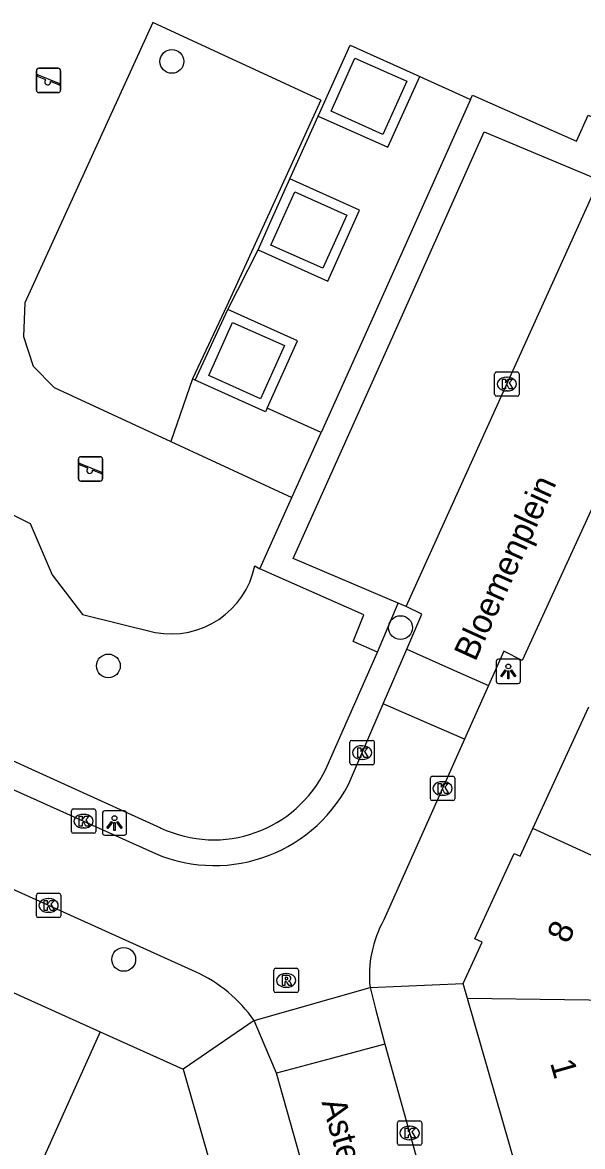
# Model space of a CAD drawing. Extents: x 161845 to 162341, y 381620 to 382158.
# Drawn here: x 162200.67 to 162223.68, y 381676.99 to 381723.19 of the extents above; entities that cross this region are included whole.
import ezdxf

# ---------------------------------------------------------------- set-up
doc = ezdxf.new("R2010")
doc.units = 0
for name, color, linetype in [('IMGEO_Boom', 7, 'Continuous'), ('IMGEO_Groenvoorziening', 7, 'Continuous'), ('IMGEO_Hek', 7, 'Continuous'), ('IMGEO_Kolk', 7, 'Continuous'), ('IMGEO_Lichtpunt', 7, 'Continuous'), ('IMGEO_Openbare_ruimte_label', 7, 'Continuous'), ('IMGEO_Pand', 7, 'Continuous'), ('IMGEO_Pand_nummerreeks', 7, 'Continuous'), ('IMGEO_Rijbaan_lokaal_open', 7, 'Continuous'), ('IMGEO_Rioolput', 7, 'Continuous'), ('IMGEO_Speelvoorziening', 7, 'Continuous'), ('IMGEO_Voetpad_open', 7, 'Continuous')]:
    doc.layers.add(name, color=color, linetype=linetype)

msp = doc.modelspace()

# ---------------------------------------------------------------- linework, layer by layer
at = {"layer": 'IMGEO_Boom'}
for centre in [(162206.81, 381721.593), (162216.202, 381698.32), (162204.2, 381696.744), (162204.831, 381684.684)]:
    msp.add_circle(centre, 0.489, dxfattribs=at)
at = {"layer": 'IMGEO_Groenvoorziening'}
for points in [[(162216.991, 381720.977), (162219.083, 381720.032)], [(162211.661, 381716.761), (162212.822, 381719.345)], [(162209.106, 381711.394), (162210.353, 381713.845)], [(162207.765, 381708.494), (162207.657, 381708.546), (162206.767, 381705.976), (162211.743, 381703.67)], [(162212.941, 381706.341), (162210.723, 381707.339)], [(162198.743, 381703.712), (162200.989, 381702.599), (162201.889, 381700.486), (162203.137, 381698.864), (162206.127, 381698.125)], [(162210.217, 381700.864), (162210.427, 381700.738)]]:
    msp.add_lwpolyline(points, dxfattribs=at)
msp.add_arc((162206.78, 381701.574), 3.51, 259.2833, 348.3358, dxfattribs=at)
at = {"layer": 'IMGEO_Hek'}
for points in [[(162206.028, 381723.192), (162200.769, 381711.668), (162200.712, 381710.292), (162201.108, 381709.061), (162201.974, 381708.184), (162206.767, 381705.976)], [(162212.925, 381719.997), (162206.028, 381723.192)], [(162212.925, 381719.997), (162209.064, 381711.546), (162207.657, 381708.546), (162206.767, 381705.976)]]:
    msp.add_lwpolyline(points, dxfattribs=at)
at = {"layer": 'IMGEO_Kolk'}
for p, q in [((162220.072, 381707.902), (162220.072, 381708.754)), ((162220.147, 381708.828), (162220.999, 381708.828)), ((162220.56, 381708.608), (162220.585, 381708.608)), ((162221.073, 381708.754), (162221.073, 381707.902)), ((162220.999, 381707.828), (162220.147, 381707.828)), ((162220.583, 381708.048), (162220.558, 381708.048)), ((162214.127, 381692.758), (162214.127, 381693.61)), ((162214.202, 381693.684), (162215.054, 381693.684)), ((162214.615, 381693.464), (162214.64, 381693.464)), ((162215.128, 381693.61), (162215.128, 381692.758)), ((162214.638, 381692.904), (162214.613, 381692.904)), ((162215.054, 381692.684), (162214.202, 381692.684)), ((162217.43, 381691.282), (162217.43, 381692.134)), ((162217.505, 381692.208), (162218.357, 381692.208)), ((162217.918, 381691.988), (162217.943, 381691.988)), ((162218.431, 381692.134), (162218.431, 381691.282)), ((162218.357, 381691.208), (162217.505, 381691.208)), ((162217.941, 381691.428), (162217.916, 381691.428)), ((162202.68, 381689.94), (162202.68, 381690.792)), ((162202.755, 381690.866), (162203.607, 381690.866)), ((162203.168, 381690.646), (162203.193, 381690.646)), ((162203.681, 381690.792), (162203.681, 381689.94)), ((162203.607, 381689.866), (162202.755, 381689.866)), ((162203.191, 381690.086), (162203.166, 381690.086)), ((162201.318, 381687.4), (162202.17, 381687.4)), ((162201.243, 381686.474), (162201.243, 381687.326)), ((162201.731, 381687.18), (162201.756, 381687.18)), ((162202.244, 381687.326), (162202.244, 381686.474)), ((162201.754, 381686.62), (162201.729, 381686.62)), ((162202.17, 381686.4), (162201.318, 381686.4)), ((162216.076, 381677.119), (162216.076, 381677.971)), ((162216.151, 381678.045), (162217.003, 381678.045)), ((162216.564, 381677.825), (162216.589, 381677.825)), ((162217.077, 381677.971), (162217.077, 381677.119)), ((162216.587, 381677.265), (162216.562, 381677.265)), ((162217.003, 381677.045), (162216.151, 381677.045))]:
    msp.add_line(p, q, dxfattribs=at)
for points in [[(162220.072, 381707.902), (162220.072, 381708.754)], [(162220.147, 381708.828), (162220.999, 381708.828)], [(162221.073, 381708.754), (162221.073, 381707.902)], [(162220.393, 381708.528), (162220.516, 381708.528), (162220.516, 381708.377), (162220.646, 381708.528), (162220.81, 381708.528), (162220.664, 381708.377), (162220.817, 381708.128), (162220.665, 381708.128), (162220.58, 381708.292), (162220.516, 381708.225), (162220.516, 381708.128), (162220.393, 381708.128), (162220.393, 381708.528)], [(162220.999, 381707.828), (162220.147, 381707.828)], [(162214.127, 381692.758), (162214.127, 381693.61)], [(162214.202, 381693.684), (162215.054, 381693.684)], [(162214.448, 381693.384), (162214.571, 381693.384), (162214.571, 381693.233), (162214.701, 381693.384), (162214.865, 381693.384), (162214.719, 381693.233), (162214.872, 381692.984), (162214.72, 381692.984), (162214.635, 381693.148), (162214.571, 381693.081), (162214.571, 381692.984), (162214.448, 381692.984), (162214.448, 381693.384)], [(162215.128, 381693.61), (162215.128, 381692.758)], [(162215.054, 381692.684), (162214.202, 381692.684)], [(162217.43, 381691.282), (162217.43, 381692.134)], [(162217.505, 381692.208), (162218.357, 381692.208)], [(162218.431, 381692.134), (162218.431, 381691.282)], [(162217.751, 381691.908), (162217.874, 381691.908), (162217.874, 381691.757), (162218.004, 381691.908), (162218.168, 381691.908), (162218.022, 381691.757), (162218.175, 381691.508), (162218.023, 381691.508), (162217.938, 381691.672), (162217.874, 381691.605), (162217.874, 381691.508), (162217.751, 381691.508), (162217.751, 381691.908)], [(162218.357, 381691.208), (162217.505, 381691.208)], [(162202.68, 381689.94), (162202.68, 381690.792)], [(162202.755, 381690.866), (162203.607, 381690.866)], [(162203.681, 381690.792), (162203.681, 381689.94)], [(162203.001, 381690.566), (162203.124, 381690.566), (162203.124, 381690.415), (162203.254, 381690.566), (162203.418, 381690.566), (162203.272, 381690.415), (162203.425, 381690.166), (162203.273, 381690.166), (162203.188, 381690.33), (162203.124, 381690.263), (162203.124, 381690.166), (162203.001, 381690.166), (162203.001, 381690.566)], [(162203.607, 381689.866), (162202.755, 381689.866)], [(162201.318, 381687.4), (162202.17, 381687.4)], [(162201.243, 381686.474), (162201.243, 381687.326)], [(162201.564, 381687.1), (162201.687, 381687.1), (162201.687, 381686.949), (162201.817, 381687.1), (162201.981, 381687.1), (162201.835, 381686.949), (162201.988, 381686.7), (162201.836, 381686.7), (162201.751, 381686.864), (162201.687, 381686.797), (162201.687, 381686.7), (162201.564, 381686.7), (162201.564, 381687.1)], [(162202.244, 381687.326), (162202.244, 381686.474)], [(162202.17, 381686.4), (162201.318, 381686.4)], [(162216.076, 381677.119), (162216.076, 381677.971)], [(162216.151, 381678.045), (162217.003, 381678.045)], [(162216.397, 381677.745), (162216.52, 381677.745), (162216.52, 381677.594), (162216.65, 381677.745), (162216.814, 381677.745), (162216.668, 381677.594), (162216.821, 381677.345), (162216.669, 381677.345), (162216.584, 381677.509), (162216.52, 381677.442), (162216.52, 381677.345), (162216.397, 381677.345), (162216.397, 381677.745)], [(162217.077, 381677.971), (162217.077, 381677.119)], [(162217.003, 381677.045), (162216.151, 381677.045)]]:
    msp.add_lwpolyline(points, dxfattribs=at)
for centre, start, end in [((162220.149, 381708.752), 91.552, 178.448), ((162220.149, 381708.752), 91.552, 178.448), ((162220.997, 381708.752), 1.552, 88.448), ((162220.997, 381708.752), 1.552, 88.448), ((162220.149, 381707.904), 181.552, 268.448), ((162220.149, 381707.904), 181.552, 268.448), ((162220.997, 381707.904), 271.552, 358.448), ((162220.997, 381707.904), 271.552, 358.448), ((162214.204, 381693.608), 91.552, 178.448), ((162214.204, 381693.608), 91.552, 178.448), ((162215.052, 381693.608), 1.552, 88.448), ((162215.052, 381693.608), 1.552, 88.448), ((162214.204, 381692.76), 181.552, 268.448), ((162214.204, 381692.76), 181.552, 268.448), ((162215.052, 381692.76), 271.552, 358.448), ((162215.052, 381692.76), 271.552, 358.448), ((162217.507, 381692.132), 91.552, 178.448), ((162217.507, 381692.132), 91.552, 178.448), ((162218.355, 381692.132), 1.552, 88.448), ((162218.355, 381692.132), 1.552, 88.448), ((162217.507, 381691.284), 181.552, 268.448), ((162217.507, 381691.284), 181.552, 268.448), ((162218.355, 381691.284), 271.552, 358.448), ((162218.355, 381691.284), 271.552, 358.448), ((162202.757, 381690.79), 91.552, 178.448), ((162202.757, 381690.79), 91.552, 178.448), ((162203.605, 381690.79), 1.552, 88.448), ((162203.605, 381690.79), 1.552, 88.448), ((162202.757, 381689.942), 181.552, 268.448), ((162202.757, 381689.942), 181.552, 268.448), ((162203.605, 381689.942), 271.552, 358.448), ((162203.605, 381689.942), 271.552, 358.448), ((162201.32, 381687.324), 91.552, 178.448), ((162201.32, 381687.324), 91.552, 178.448), ((162202.168, 381687.324), 1.552, 88.448), ((162202.168, 381687.324), 1.552, 88.448), ((162201.32, 381686.476), 181.552, 268.448), ((162201.32, 381686.476), 181.552, 268.448), ((162202.168, 381686.476), 271.552, 358.448), ((162202.168, 381686.476), 271.552, 358.448), ((162216.153, 381677.969), 91.552, 178.448), ((162216.153, 381677.969), 91.552, 178.448), ((162217.001, 381677.969), 1.552, 88.448), ((162217.001, 381677.969), 1.552, 88.448), ((162216.153, 381677.121), 181.552, 268.448), ((162216.153, 381677.121), 181.552, 268.448), ((162217.001, 381677.121), 271.552, 358.448), ((162217.001, 381677.121), 271.552, 358.448)]:
    msp.add_arc(centre, 0.0765, start, end, dxfattribs=at)
for centre, major_axis, ratio, start_param, end_param in [((162220.559, 381708.328), (-0.387, 0.002), 0.722429, 4.712389, 7.853982), ((162220.584, 381708.328), (-0.39, 0.002), 0.717154, 1.570796, 4.712389), ((162214.614, 381693.184), (-0.387, 0.002), 0.722429, 4.712389, 7.853982), ((162214.639, 381693.184), (-0.39, 0.002), 0.717154, 1.570796, 4.712389), ((162217.917, 381691.708), (-0.387, 0.002), 0.722429, 4.712389, 7.853982), ((162217.942, 381691.708), (-0.39, 0.002), 0.717154, 1.570796, 4.712389), ((162203.167, 381690.366), (-0.387, 0.002), 0.722429, 4.712389, 7.853982), ((162203.192, 381690.366), (-0.39, 0.002), 0.717154, 1.570796, 4.712389), ((162201.73, 381686.9), (-0.387, 0.002), 0.722429, 4.712389, 7.853982), ((162201.755, 381686.9), (-0.39, 0.002), 0.717154, 1.570796, 4.712389), ((162216.563, 381677.545), (-0.387, 0.002), 0.722429, 4.712389, 7.853982), ((162216.588, 381677.545), (-0.39, 0.002), 0.717154, 1.570796, 4.712389)]:
    msp.add_ellipse(centre, major_axis=major_axis, ratio=ratio, start_param=start_param, end_param=end_param, dxfattribs=at)
at = {"layer": 'IMGEO_Lichtpunt'}
for p, q in [((162220.134, 381696.927), (162220.134, 381696.12)), ((162220.134, 381696.927), (162220.134, 381696.12)), ((162221.036, 381697.022), (162220.228, 381697.022)), ((162221.036, 381697.022), (162220.228, 381697.022)), ((162221.13, 381696.12), (162221.13, 381696.927)), ((162221.13, 381696.12), (162221.13, 381696.927)), ((162220.228, 381696.026), (162221.036, 381696.026)), ((162220.228, 381696.026), (162221.036, 381696.026)), ((162203.956, 381690.691), (162203.956, 381689.884)), ((162203.956, 381690.691), (162203.956, 381689.884)), ((162204.858, 381690.786), (162204.05, 381690.786)), ((162204.858, 381690.786), (162204.05, 381690.786)), ((162204.952, 381689.884), (162204.952, 381690.691)), ((162204.952, 381689.884), (162204.952, 381690.691)), ((162204.05, 381689.79), (162204.858, 381689.79)), ((162204.05, 381689.79), (162204.858, 381689.79))]:
    msp.add_line(p, q, dxfattribs=at)
for points in [[(162220.508, 381696.591), (162220.547, 381696.563), (162220.359, 381696.301), (162220.321, 381696.328), (162220.508, 381696.591)], [(162220.61, 381696.543), (162220.657, 381696.543), (162220.657, 381696.221), (162220.61, 381696.221), (162220.61, 381696.543)], [(162220.72, 381696.563), (162220.758, 381696.59), (162220.945, 381696.328), (162220.906, 381696.3), (162220.72, 381696.563)], [(162204.33, 381690.355), (162204.369, 381690.327), (162204.181, 381690.065), (162204.143, 381690.092), (162204.33, 381690.355)], [(162204.432, 381690.307), (162204.479, 381690.307), (162204.479, 381689.985), (162204.432, 381689.985), (162204.432, 381690.307)], [(162204.542, 381690.327), (162204.58, 381690.354), (162204.767, 381690.092), (162204.728, 381690.064), (162204.542, 381690.327)]]:
    msp.add_lwpolyline(points, dxfattribs=at)
for centre in [(162220.633, 381696.725), (162204.455, 381690.489)]:
    msp.add_circle(centre, 0.0994, dxfattribs=at)
for centre, start, end in [((162220.228, 381696.927), 90, 180), ((162220.228, 381696.927), 90, 180), ((162221.036, 381696.927), 0, 90), ((162221.036, 381696.927), 0, 90), ((162220.228, 381696.12), 180, 270), ((162220.228, 381696.12), 180, 270), ((162221.036, 381696.12), 270, 0), ((162221.036, 381696.12), 270, 360), ((162204.05, 381690.691), 90, 180), ((162204.05, 381690.691), 90, 180), ((162204.858, 381690.691), 0, 90), ((162204.858, 381690.691), 0, 90), ((162204.05, 381689.884), 180, 270), ((162204.05, 381689.884), 180, 270), ((162204.858, 381689.884), 270, 0), ((162204.858, 381689.884), 270, 360)]:
    msp.add_arc(centre, 0.0946, start, end, dxfattribs=at)
at = {"layer": 'IMGEO_Pand'}
for points in [[(162221.645, 381690.069), (162223.935, 381695.062)], [(162218.778, 381683.698), (162219.556, 381685.393), (162219.261, 381685.528), (162220.872, 381689.039), (162221.12, 381688.925), (162221.645, 381690.069)], [(162233.512, 381684.627), (162221.645, 381690.069)], [(162198.726, 381684.025), (162203.869, 381681.706)], [(162218.956, 381683.081), (162218.778, 381683.698)], [(162220.972, 381676.079), (162218.956, 381683.081)], [(162226.929, 381682.972), (162218.956, 381683.081)], [(162203.869, 381681.706), (162201.019, 381675.369), (162200.911, 381675.128)], [(162203.869, 381681.706), (162207.271, 381680.172)], [(162207.271, 381680.172), (162209.452, 381672.542)]]:
    msp.add_lwpolyline(points, dxfattribs=at)
at = {"layer": 'IMGEO_Rijbaan_lokaal_open'}
for points in [[(162216.443, 381699.185), (162224.366, 381716.716)], [(162228.969, 381716.012), (162228.427, 381714.822), (162229.226, 381714.466), (162221.202, 381696.974), (162220.453, 381697.355), (162219.823, 381695.945)], [(162216.46, 381697.436), (162217.078, 381698.868), (162216.443, 381699.185)], [(162215.493, 381695.189), (162216.46, 381697.436)], [(162216.46, 381697.436), (162218.18, 381696.673), (162219.823, 381695.945)], [(162219.823, 381695.945), (162218.836, 381693.735)], [(162214.063, 381691.873), (162215.493, 381695.189)], [(162218.836, 381693.735), (162217.1, 381694.49), (162215.493, 381695.189)], [(162195.971, 381693.604), (162205.859, 381689.162)], [(162218.836, 381693.735), (162215.519, 381686.311)], [(162207.784, 381684.172), (162194.402, 381690.217)], [(162210.191, 381682.169), (162214.952, 381683.529)], [(162214.952, 381683.529), (162215.194, 381682.6), (162215.556, 381681.205)], [(162211.114, 381680.002), (162210.606, 381681.194), (162210.191, 381682.169)], [(162215.556, 381681.205), (162213.362, 381680.611), (162211.114, 381680.002)], [(162215.556, 381681.205), (162219.035, 381668.723)], [(162216.148, 381662.111), (162211.114, 381680.002)]]:
    msp.add_lwpolyline(points, dxfattribs=at)
for centre, radius, start, end in [((162208.565, 381694.743), 6.202, 244.1355, 332.4366), ((162219.662, 381684.018), 4.736, 151.0363, 185.9243), ((162205.338, 381678.785), 5.916, 34.8881, 65.5804)]:
    msp.add_arc(centre, radius, start, end, dxfattribs=at)
at = {"layer": 'IMGEO_Rioolput'}
for p, q in [((162211.005, 381683.392), (162211.005, 381684.244)), ((162211.08, 381684.318), (162211.932, 381684.318)), ((162212.006, 381684.244), (162212.006, 381683.392)), ((162211.493, 381684.098), (162211.518, 381684.098)), ((162211.932, 381683.318), (162211.08, 381683.318)), ((162211.516, 381683.538), (162211.491, 381683.538))]:
    msp.add_line(p, q, dxfattribs=at)
for points in [[(162211.005, 381683.392), (162211.005, 381684.244)], [(162211.08, 381684.318), (162211.932, 381684.318)], [(162212.006, 381684.244), (162212.006, 381683.392)], [(162211.594, 381684.016), (162211.342, 381684.018), (162211.342, 381683.618)], [(162211.342, 381683.618), (162211.466, 381683.618), (162211.466, 381683.78), (162211.477, 381683.78)], [(162211.52, 381683.937), (162211.466, 381683.937), (162211.466, 381683.856)], [(162211.466, 381683.856), (162211.518, 381683.856)], [(162211.524, 381683.751), (162211.595, 381683.618), (162211.735, 381683.618), (162211.67, 381683.744)], [(162211.932, 381683.318), (162211.08, 381683.318)]]:
    msp.add_lwpolyline(points, dxfattribs=at)
for centre, radius, start, end in [((162211.082, 381684.242), 0.0765, 91.552, 178.448), ((162211.082, 381684.242), 0.0765, 91.552, 178.448), ((162211.93, 381684.242), 0.0765, 1.552, 88.448), ((162211.93, 381684.242), 0.0765, 1.552, 88.448), ((162211.476, 381683.727), 0.0533, 26.0293, 88.6989), ((162211.502, 381684.045), 0.19, 274.7715, 282.9687), ((162211.526, 381683.841), 0.0964, 77.0061, 93.1865), ((162211.54, 381683.898), 0.0378, 276.6634, 79.6772), ((162211.593, 381683.906), 0.109, 350.3612, 89.416), ((162211.591, 381683.906), 0.112, 277.5842, 350.9817), ((162211.575, 381683.691), 0.108, 29.5134, 73.7905), ((162211.082, 381683.394), 0.0765, 181.552, 268.448), ((162211.082, 381683.394), 0.0765, 181.552, 268.448), ((162211.93, 381683.394), 0.0765, 271.552, 358.448), ((162211.93, 381683.394), 0.0765, 271.552, 358.448)]:
    msp.add_arc(centre, radius, start, end, dxfattribs=at)
for centre, major_axis, ratio, start_param, end_param in [((162211.492, 381683.818), (-0.387, 0.002), 0.722429, 4.712389, 7.853982), ((162211.517, 381683.818), (-0.39, 0.002), 0.717154, 1.570796, 4.712389)]:
    msp.add_ellipse(centre, major_axis=major_axis, ratio=ratio, start_param=start_param, end_param=end_param, dxfattribs=at)
at = {"layer": 'IMGEO_Speelvoorziening'}
for p, q in [((162201.246, 381720.411), (162201.246, 381721.211)), ((162201.246, 381721.211), (162201.246, 381720.411)), ((162201.346, 381721.311), (162202.136, 381721.311)), ((162202.136, 381721.311), (162201.346, 381721.311)), ((162202.236, 381721.211), (162202.236, 381720.411)), ((162202.236, 381720.411), (162202.236, 381721.211)), ((162201.629, 381720.839), (162201.29, 381720.976)), ((162201.315, 381721.036), (162202.191, 381720.683)), ((162202.167, 381720.623), (162201.827, 381720.76)), ((162202.136, 381720.311), (162201.346, 381720.311)), ((162201.346, 381720.311), (162202.136, 381720.311)), ((162202.972, 381704.441), (162202.972, 381705.241)), ((162202.972, 381705.241), (162202.972, 381704.441)), ((162203.355, 381704.869), (162203.016, 381705.006)), ((162203.041, 381705.066), (162203.917, 381704.713)), ((162203.072, 381705.341), (162203.862, 381705.341)), ((162203.862, 381705.341), (162203.072, 381705.341)), ((162203.962, 381705.241), (162203.962, 381704.441)), ((162203.962, 381704.441), (162203.962, 381705.241)), ((162203.893, 381704.653), (162203.553, 381704.79)), ((162203.862, 381704.341), (162203.072, 381704.341)), ((162203.072, 381704.341), (162203.862, 381704.341))]:
    msp.add_line(p, q, dxfattribs=at)
for centre, radius, start, end in [((162201.346, 381721.211), 0.1, 90, 180), ((162201.346, 381721.211), 0.1, 90, 180), ((162202.136, 381721.211), 0.1, 0, 90), ((162202.136, 381721.211), 0.1, 360, 90), ((162201.303, 381721.006), 0.0327, 68.078, 248.078), ((162201.708, 381720.749), 0.12, 130.9928, 5.1632), ((162202.179, 381720.653), 0.0327, 248.078, 68.078), ((162201.346, 381720.411), 0.1, 180, 270), ((162201.346, 381720.411), 0.1, 180, 270), ((162202.136, 381720.411), 0.1, 270, 0), ((162202.136, 381720.411), 0.1, 270, 0), ((162203.072, 381705.241), 0.1, 90, 180), ((162203.072, 381705.241), 0.1, 90, 180), ((162203.029, 381705.036), 0.0327, 68.078, 248.078), ((162203.862, 381705.241), 0.1, 0, 90), ((162203.862, 381705.241), 0.1, 360, 90), ((162203.434, 381704.779), 0.12, 130.9928, 5.1632), ((162203.905, 381704.683), 0.0327, 248.078, 68.078), ((162203.072, 381704.441), 0.1, 180, 270), ((162203.072, 381704.441), 0.1, 180, 270), ((162203.862, 381704.441), 0.1, 270, 0), ((162203.862, 381704.441), 0.1, 270, 0)]:
    msp.add_arc(centre, radius, start, end, dxfattribs=at)
at = {"layer": 'IMGEO_Voetpad_open'}
for points in [[(162212.822, 381719.345), (162214.13, 381722.261), (162216.991, 381720.977)], [(162216.462, 381720.776), (162215.481, 381718.59), (162213.351, 381719.546), (162214.331, 381721.732), (162216.462, 381720.776)], [(162212.822, 381719.345), (162215.682, 381718.061), (162216.991, 381720.977)], [(162219.083, 381720.032), (162219.163, 381720.211), (162223.428, 381718.316), (162223.911, 381719.383), (162225.066, 381718.862)], [(162219.083, 381720.032), (162214.978, 381710.881), (162212.941, 381706.341)], [(162216.112, 381699.325), (162211.796, 381701.156), (162215.94, 381710.415), (162219.646, 381718.696), (162224.029, 381716.857)], [(162210.353, 381713.845), (162210.951, 381715.179), (162211.661, 381716.761)], [(162210.353, 381713.845), (162213.213, 381712.561), (162214.522, 381715.477), (162211.661, 381716.761)], [(162213.993, 381715.276), (162213.012, 381713.09), (162210.882, 381714.046), (162211.862, 381716.232), (162213.993, 381715.276)], [(162207.765, 381708.494), (162209.106, 381711.394)], [(162210.723, 381707.339), (162211.967, 381710.11), (162209.106, 381711.394)], [(162209.307, 381710.865), (162211.438, 381709.909), (162210.457, 381707.723), (162208.327, 381708.679), (162209.307, 381710.865)], [(162210.723, 381707.339), (162210.658, 381707.194), (162207.765, 381708.494)], [(162211.743, 381703.67), (162212.941, 381706.341)], [(162210.427, 381700.738), (162211.743, 381703.67)], [(162215.261, 381697.307), (162214.258, 381697.752), (162214.691, 381698.843), (162210.427, 381700.738)], [(162215.261, 381697.307), (162216.112, 381699.325)], [(162216.443, 381699.185), (162216.112, 381699.325)], [(162213.135, 381692.508), (162215.261, 381697.307)], [(162194.952, 381695.269), (162206.336, 381690.092)], [(162214.952, 381683.529), (162218.778, 381683.698)], [(162210.191, 381682.169), (162207.271, 381680.172)]]:
    msp.add_lwpolyline(points, dxfattribs=at)
msp.add_arc((162208.527, 381694.7), 5.102, 244.5643, 334.5606, dxfattribs=at)

# ---------------------------------------------------------------- texts
at = {"layer": 'IMGEO_Openbare_ruimte_label'}
for s, rotation, p in [('Bloemenplein', 65.5371, (162219.276, 381696.894)), ('Asterstraat', 285.7879, (162212.955, 381678.82))]:
    msp.add_text(s, height=1, rotation=rotation, dxfattribs=at).set_placement(p)
at = {"layer": 'IMGEO_Pand_nummerreeks'}
for s, rotation, p in [('8', 65.7719, (162223.092, 381685.289)), ('1', 286.0598, (162222.341, 381680.432))]:
    msp.add_text(s, height=1, rotation=rotation, dxfattribs=at).set_placement(p)

doc.saveas('drawing.dxf')
